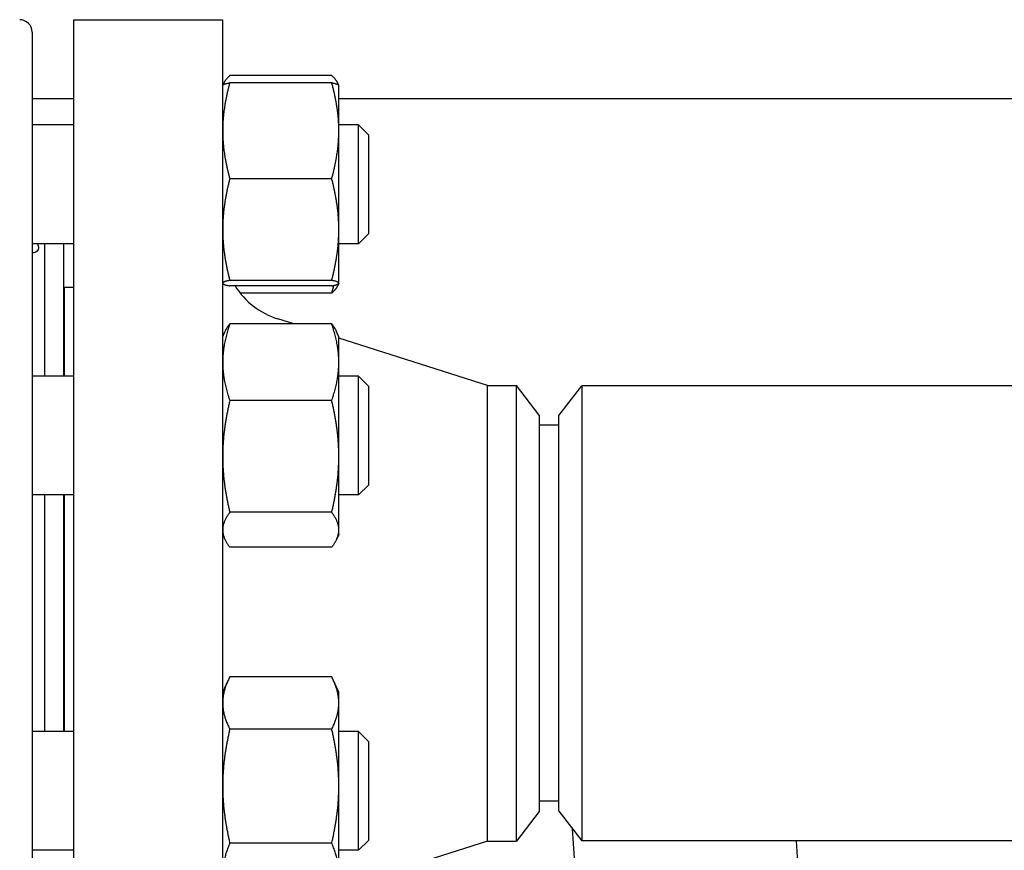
# Model space of a CAD drawing. Header units: inches. Extents: x 18 to 846, y -44 to 561.
# Tile 607 of 642: x 456.53 to 462.75, y 516.56 to 521.81. Entities that reach past the tile are written whole.
import ezdxf

# ---------------------------------------------------------------- set-up
doc = ezdxf.new("R2010")
doc.units = ezdxf.units.IN
doc.header["$LTSCALE"] = 24
doc.header["$MEASUREMENT"] = 0
doc.layers.add('Visible (ANSI)', color=7, linetype='Continuous', lineweight=30)

msp = doc.modelspace()

# ---------------------------------------------------------------- linework, layer by layer
at = {"layer": 'Visible (ANSI)'}
for p, q in [((456.86843, 514.3063), (456.86843, 521.8063)), ((456.86843, 521.8063), (457.80843, 521.8063)), ((457.80843, 514.3063), (457.80843, 521.8063)), ((456.60469, 521.72756), (456.60469, 514.38504)), ((457.80878, 521.39186), (457.81514, 521.4055)), ((458.49734, 521.45317), (457.85352, 521.45317)), ((458.49734, 521.4081), (457.85352, 521.4081)), ((458.54208, 521.39186), (458.53572, 521.4055)), ((457.80843, 521.39111), (457.80878, 521.39186)), ((458.54243, 521.39111), (458.54208, 521.39186)), ((458.54243, 521.10485), (458.54243, 521.39111)), ((456.86843, 521.3063), (456.60469, 521.3063)), ((465.97787, 521.3063), (458.54243, 521.3063)), ((456.86843, 521.14111), (456.60469, 521.14111)), ((458.66719, 521.14111), (458.54243, 521.14111)), ((458.54243, 520.48061), (458.54243, 521.10485)), ((458.66719, 520.39111), (458.66719, 521.14111)), ((458.72969, 521.07861), (458.66719, 521.14111)), ((458.72969, 521.07861), (458.72969, 520.45361)), ((458.49734, 520.80161), (457.85352, 520.80161)), ((458.54243, 520.14186), (458.54243, 520.48061)), ((458.72969, 520.45361), (458.66719, 520.39111)), ((456.86843, 520.39111), (456.60469, 520.39111)), ((456.68343, 520.39111), (456.68343, 519.55374)), ((456.80343, 520.39111), (456.80343, 519.55374)), ((458.66719, 520.39111), (458.54243, 520.39111)), ((458.49734, 520.15961), (457.85352, 520.15961)), ((456.80843, 519.55374), (456.80843, 520.1163)), ((456.80843, 520.1163), (456.86843, 520.1163)), ((457.80843, 520.14111), (457.80878, 520.14035)), ((458.49734, 520.12411), (457.85352, 520.12411)), ((458.54208, 520.14035), (458.53572, 520.12671)), ((458.54243, 520.14111), (458.54208, 520.14035)), ((458.54243, 520.14111), (458.54243, 520.14186)), ((458.49734, 520.07904), (457.91882, 520.07904)), ((456.80843, 519.9963), (456.80343, 519.9963)), ((458.25714, 519.88418), (458.15745, 519.91575)), ((458.49734, 519.88418), (457.85352, 519.88418)), ((457.80843, 519.80374), (457.82312, 519.83523)), ((458.54243, 519.80374), (458.52774, 519.83523)), ((458.54243, 519.64189), (458.54243, 519.80374)), ((459.48176, 519.4963), (458.54243, 519.79382)), ((458.54243, 519.04687), (458.54243, 519.64189)), ((456.86843, 519.55374), (456.60469, 519.55374)), ((458.66719, 519.55374), (458.54243, 519.55374)), ((458.66719, 518.80374), (458.66719, 519.55374)), ((458.72969, 519.49124), (458.66719, 519.55374)), ((458.72969, 519.49124), (458.72969, 518.86624)), ((459.48176, 516.6163), (459.48176, 519.4963)), ((459.48176, 519.4963), (459.66456, 519.4963)), ((459.66456, 516.6163), (459.66456, 519.4963)), ((459.80843, 519.3088), (459.66456, 519.4963)), ((459.93343, 519.3063), (460.0773, 519.4938)), ((460.0773, 519.4938), (460.0773, 516.6188)), ((496.91456, 519.4938), (460.0773, 519.4938)), ((458.49734, 519.39959), (457.85352, 519.39959)), ((459.80843, 519.3088), (459.80843, 516.8038)), ((459.93343, 516.8063), (459.93343, 519.3063)), ((459.93343, 519.2438), (459.80843, 519.2438)), ((458.54243, 518.58372), (458.54243, 519.04687)), ((458.72969, 518.86624), (458.66719, 518.80374)), ((456.86843, 518.80374), (456.60469, 518.80374)), ((456.68343, 518.80374), (456.68343, 517.30886)), ((456.80343, 518.80374), (456.80343, 517.30886)), ((456.80843, 517.30886), (456.80843, 518.80374)), ((458.66719, 518.80374), (458.54243, 518.80374)), ((458.49734, 518.69415), (457.85352, 518.69415)), ((457.80843, 518.55374), (457.82312, 518.52224)), ((458.54243, 518.55374), (458.52774, 518.52224)), ((458.54243, 518.55374), (458.54243, 518.58372)), ((458.49734, 518.4733), (457.85352, 518.4733)), ((457.80843, 517.55886), (457.84461, 517.63645)), ((458.49734, 517.65468), (457.85352, 517.65468)), ((458.54243, 517.55886), (458.50625, 517.63645)), ((458.54243, 517.48985), (458.54243, 517.55886)), ((458.54243, 516.96461), (458.54243, 517.48985)), ((456.86843, 517.30886), (456.60469, 517.30886)), ((458.49734, 517.32501), (457.85352, 517.32501)), ((458.66719, 517.30886), (458.54243, 517.30886)), ((458.66719, 516.55886), (458.66719, 517.30886)), ((458.72969, 517.24636), (458.66719, 517.30886)), ((458.72969, 517.24636), (458.72969, 516.62136)), ((458.54243, 516.40863), (458.54243, 516.96461)), ((459.93343, 516.8688), (459.80843, 516.8688)), ((459.80843, 516.8038), (459.66456, 516.6163)), ((459.93343, 516.8063), (460.0773, 516.6188)), ((460.05207, 516.18506), (460.01982, 516.69371)), ((458.49734, 516.6042), (457.85352, 516.6042)), ((459.48176, 516.6163), (458.54243, 516.31878)), ((458.72969, 516.62136), (458.66719, 516.55886)), ((459.48176, 516.6163), (459.66456, 516.6163)), ((496.91456, 516.6188), (460.0773, 516.6188)), ((461.45551, 516.27404), (461.43365, 516.6188)), ((456.86843, 516.55886), (456.60469, 516.55886)), ((458.66719, 516.55886), (458.54243, 516.55886))]:
    msp.add_line(p, q, dxfattribs=at)
for centre, radius, start, end in [((456.52595, 521.72756), 0.07874, 0, 90), ((458.30843, 520.39242), 0.5, 212.452892, 252.425284)]:
    msp.add_arc(centre, radius, start, end, dxfattribs=at)
for points, weights in [([(457.85352, 521.4081), (457.80843, 521.24559), (457.80843, 521.10485)], [1, 1.0379548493, 1]), ([(457.80878, 521.39186), (457.8123, 521.3994), (457.85352, 521.4081)], [1.00614116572, 1.0345850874, 1]), ([(457.85352, 521.45317), (457.81885, 521.4218), (457.81094, 521.3944)], [1, 1.02892942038, 1.01375847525]), ([(458.53991, 521.3944), (458.53201, 521.4218), (458.49734, 521.45317)], [1.01375847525, 1.02892942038, 1]), ([(458.49734, 521.4081), (458.53856, 521.3994), (458.54208, 521.39186)], [1, 1.0345850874, 1.00614116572]), ([(458.54243, 521.10485), (458.54243, 521.24559), (458.49734, 521.4081)], [1, 1.0379548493, 1]), ([(457.80843, 521.10485), (457.80843, 520.96412), (457.85352, 520.80161)], [1, 1.0379548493, 1]), ([(458.49734, 520.80161), (458.54243, 520.96412), (458.54243, 521.10485)], [1, 1.0379548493, 1]), ([(457.85352, 520.80161), (457.80843, 520.62958), (457.80843, 520.48061)], [1, 1.0379548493, 1]), ([(458.54243, 520.48061), (458.54243, 520.62958), (458.49734, 520.80161)], [1, 1.0379548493, 1]), ([(457.80843, 520.48061), (457.80843, 520.33163), (457.85352, 520.15961)], [1, 1.0379548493, 1]), ([(458.49734, 520.15961), (458.54243, 520.33163), (458.54243, 520.48061)], [1, 1.0379548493, 1]), ([(457.85352, 520.15961), (457.80843, 520.1501), (457.80843, 520.14186)], [1, 1.0379548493, 1]), ([(458.54243, 520.14186), (458.54243, 520.1501), (458.49734, 520.15961)], [1, 1.0379548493, 1]), ([(457.80843, 520.14186), (457.80843, 520.13363), (457.85352, 520.12411)], [1, 1.0379548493, 1]), ([(458.49734, 520.12411), (458.54243, 520.13363), (458.54243, 520.14186)], [1, 1.0379548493, 1]), ([(458.49734, 520.07904), (458.5051, 520.1037), (458.51146, 520.12732)], [1, 1.00633144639, 1.01055052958]), ([(458.53572, 520.12671), (458.52527, 520.10432), (458.49734, 520.07904)], [1.01804731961, 1.02317873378, 1]), ([(457.85352, 519.88418), (457.80843, 519.75434), (457.80843, 519.64189)], [1, 1.0379548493, 1]), ([(457.82312, 519.83523), (457.83399, 519.85855), (457.85352, 519.88418)], [1.01853894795, 1.0160927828, 1]), ([(458.49734, 519.88418), (458.51687, 519.85855), (458.52774, 519.83523)], [1, 1.0160927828, 1.01853894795]), ([(458.54243, 519.64189), (458.54243, 519.75434), (458.49734, 519.88418)], [1, 1.0379548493, 1]), ([(457.80843, 519.64189), (457.80843, 519.52944), (457.85352, 519.39959)], [1, 1.0379548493, 1]), ([(458.49734, 519.39959), (458.54243, 519.52944), (458.54243, 519.64189)], [1, 1.0379548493, 1]), ([(457.85352, 519.39959), (457.80843, 519.21057), (457.80843, 519.04687)], [1, 1.0379548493, 1]), ([(458.54243, 519.04687), (458.54243, 519.21057), (458.49734, 519.39959)], [1, 1.0379548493, 1]), ([(457.80843, 519.04687), (457.80843, 518.88317), (457.85352, 518.69415)], [1, 1.0379548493, 1]), ([(458.49734, 518.69415), (458.54243, 518.88317), (458.54243, 519.04687)], [1, 1.0379548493, 1]), ([(457.85352, 518.69415), (457.80843, 518.63497), (457.80843, 518.58372)], [1, 1.0379548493, 1]), ([(458.54243, 518.58372), (458.54243, 518.63497), (458.49734, 518.69415)], [1, 1.0379548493, 1]), ([(457.80843, 518.58372), (457.80843, 518.53248), (457.85352, 518.4733)], [1, 1.0379548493, 1]), ([(458.49734, 518.4733), (458.54243, 518.53248), (458.54243, 518.58372)], [1, 1.0379548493, 1]), ([(457.85352, 517.65468), (457.80843, 517.56635), (457.80843, 517.48985)], [1, 1.0379548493, 1]), ([(458.54243, 517.48985), (458.54243, 517.56635), (458.49734, 517.65468)], [1, 1.0379548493, 1]), ([(457.80843, 517.48985), (457.80843, 517.41335), (457.85352, 517.32501)], [1, 1.0379548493, 1]), ([(458.49734, 517.32501), (458.54243, 517.41335), (458.54243, 517.48985)], [1, 1.0379548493, 1]), ([(457.85352, 517.32501), (457.80843, 517.13187), (457.80843, 516.96461)], [1, 1.0379548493, 1]), ([(458.54243, 516.96461), (458.54243, 517.13187), (458.49734, 517.32501)], [1, 1.0379548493, 1]), ([(457.80843, 516.96461), (457.80843, 516.79734), (457.85352, 516.6042)], [1, 1.0379548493, 1]), ([(458.49734, 516.6042), (458.54243, 516.79734), (458.54243, 516.96461)], [1, 1.0379548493, 1]), ([(457.85352, 516.6042), (457.80843, 516.49939), (457.80843, 516.40863)], [1, 1.0379548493, 1]), ([(458.54243, 516.40863), (458.54243, 516.49939), (458.49734, 516.6042)], [1, 1.0379548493, 1])]:
    msp.add_rational_spline(points, weights, degree=2, dxfattribs=at)
msp.add_open_spline([(456.63959, 520.39117), (456.64253, 520.38165), (456.64406, 520.37318), (456.64406, 520.34754), (456.63395, 520.33641), (456.61234, 520.33322), (456.60863, 520.333), (456.60469, 520.33304)], degree=3, knots=[1.797466, 1.797466, 1.797466, 1.797466, 1.94039734, 1.94039734, 2.30797388, 2.30797388, 2.37746922, 2.37746922, 2.37746922, 2.37746922], dxfattribs=at)

doc.saveas('drawing.dxf')
